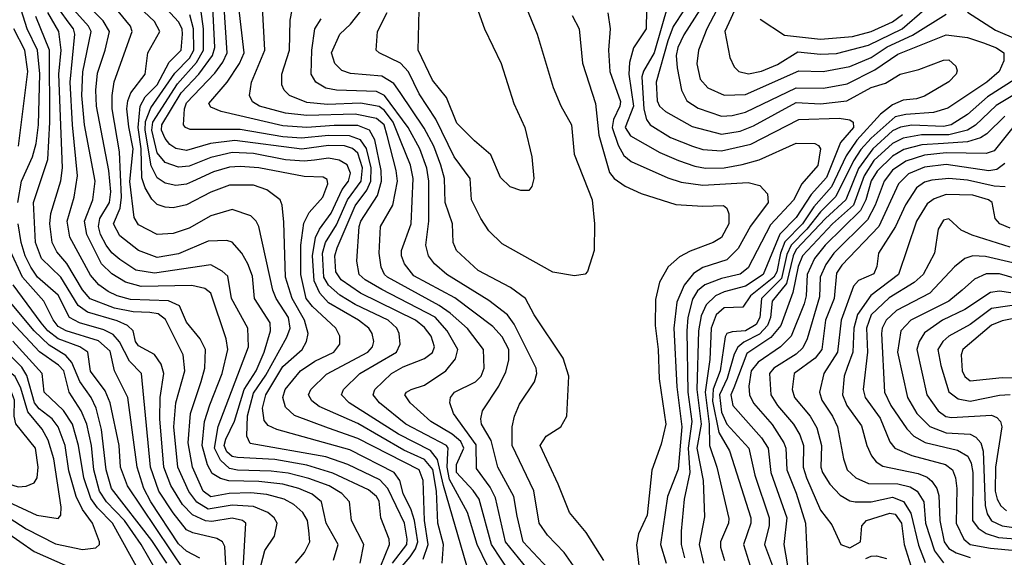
# Model space of a CAD drawing. Extents: x 501367 to 657802, y 482273 to 547541.
# Tile 316 of 656: x 585591 to 589273, y 514007 to 516019. Entities that reach past the tile are written whole.
import ezdxf

# ---------------------------------------------------------------- set-up
doc = ezdxf.new("R2010")
doc.units = 0

msp = doc.modelspace()

# ---------------------------------------------------------------- linework, layer by layer
at = {"layer": '0CON20XD'}
for points in [[(585583.3, 515335), (585597, 515415), (585638.2, 515505), (585652.5, 515555), (585660.5, 515625), (585666.3, 515816.3), (585656.9, 515905), (585618.4, 515985), (585595.8, 516055), (585594, 516185), (585554.4, 516255)], [(587050.9, 514009.1), (587071.2, 514038.8), (587079.1, 514065), (587067.3, 514145), (587055, 514184.7), (587025, 514245.4), (587012.6, 514295), (586991.4, 514325), (586825, 514408.9), (586552.2, 514485), (586520.2, 514500.2), (586505, 514519.4), (586498.6, 514565), (586511, 514615), (586575, 514720.7), (586647.6, 514785), (586662.9, 514815), (586669, 514845), (586655.9, 514895), (586609.6, 514975), (586584.9, 515055), (586578.3, 515261.7), (586572.7, 515325), (586564.6, 515345), (586515, 515381.9), (586465, 515400.2), (586375, 515399.6), (586305, 515373.2), (586215, 515325.7), (586165, 515314.8), (586135, 515316.8), (586105, 515327.5), (586085, 515347.1), (586059.5, 515389.5), (586047.1, 515427.1), (586044.4, 515535), (586034.3, 515615), (586040.7, 515695), (586060.3, 515729.7), (586105, 515775.5), (586150, 515860), (586194.8, 515905), (586200.1, 515965), (586197.9, 515985), (586185, 516010.2), (586079.8, 516125)], [(587452, 516145), (587525.5, 515965), (587586.2, 515765), (587615, 515695.8), (587654.6, 515625), (587663.8, 515515), (587731.2, 515345), (587740, 515255), (587739.2, 515155), (587713.9, 515076.1), (587705, 515066.7), (587665, 515060), (587585, 515074.3), (587395, 515180.5), (587345, 515228.1), (587314.7, 515274.8), (587280.7, 515345), (587275.3, 515425), (587215, 515506), (587147, 515647), (587085, 515740.9), (587045, 515823.4), (587015, 515856.2), (586934.5, 515894.5), (586923.5, 515905), (586928.8, 515975), (586964.8, 516045.2)], [(586925, 513935.4), (586973.2, 514055), (586973, 514075), (586941.4, 514155), (586935, 514216.7), (586924.7, 514235), (586895, 514259.8), (586761.8, 514321.8), (586665, 514352.5), (586545, 514372.7), (586405, 514380.1), (586385, 514384.9), (586365, 514401.6), (586355.5, 514425), (586361.2, 514448.8), (586393.5, 514516.5), (586430.1, 514635), (586474.9, 514705), (586504.9, 514775), (586528.7, 514855), (586527.8, 514885), (586468.7, 514975), (586461, 515059), (586443.9, 515105), (586421.4, 515145), (586385, 515186.7), (586365, 515192.2), (586295, 515190), (586185, 515142.6), (586105, 515128.9), (586035.4, 515154.6), (585965, 515210), (585941.7, 515255), (585966, 515314), (585971.7, 515355), (585964.2, 515524.2), (585936.3, 515685), (585936.5, 515735), (585943.6, 515786.4), (586011.4, 515975), (586004.8, 515995), (585930.4, 516085)], [(587015, 515566.8), (586987.5, 515635), (586955, 515678.4), (586935, 515694.4), (586865, 515706), (586742, 515702), (586665, 515708.9), (586599.5, 515735), (586579.2, 515755), (586570.9, 515775), (586570.5, 515815), (586599.2, 515905), (586602.6, 516017.4), (586616.7, 516095)], [(587293.3, 516085), (587328.9, 515985), (587391.1, 515855), (587438.5, 515705), (587480, 515615), (587506.4, 515505), (587512.9, 515425), (587505.7, 515394.3), (587495, 515380), (587465, 515380), (587425, 515392.9), (587388.8, 515428.8), (587352.7, 515512.7), (587291.8, 515565), (587225, 515631.1), (587187.1, 515727.1), (587135, 515792.7), (587080.8, 515905), (587085.4, 516105)], [(588016.2, 516076.2), (587963.2, 515895), (587923.7, 515826.4), (587917.9, 515805), (587924.6, 515684.5), (587934.9, 515644.9), (587947.9, 515625), (588025, 515578.3), (588106.5, 515545), (588145, 515533.5), (588215, 515528.6), (588325, 515552.7), (588505, 515645.2), (588655, 515650.3), (588694.6, 515644.6), (588708.3, 515635), (588709.4, 515615), (588660.6, 515559.4), (588607.8, 515427.8), (588551.2, 515365), (588495, 515278.5), (588433.3, 515216.7), (588370.8, 515065), (588305, 515021.1), (588225, 515000.8), (588192.9, 514985), (588158, 514952), (588139.2, 514910.8), (588129.4, 514855), (588123.5, 514635), (588139.8, 514505), (588123.4, 514415), (588146.7, 514295), (588151.4, 514158.6), (588131.7, 514055), (588148.4, 513985)], [(588278.7, 516085), (588227.4, 515975), (588247, 515877), (588262.6, 515842.6), (588280, 515825), (588316.5, 515816.5), (588364.3, 515825.7), (588425, 515850.7), (588501.1, 515898.9), (588585, 515890.3), (588645, 515892.5), (588765, 515923.7), (588891, 515985), (588975, 516056.9)], [(586492.7, 513975), (586507.7, 514032.3), (586543.4, 514086.6), (586554.1, 514135), (586541.9, 514155), (586518.7, 514175), (586465, 514197.1), (586385, 514202.7), (586295, 514187.5), (586253.1, 514213.1), (586223.6, 514253.6), (586182.2, 514345), (586167.2, 514495), (586175.1, 514584.9), (586207.8, 514705), (586202.4, 514765), (586136.5, 514896.5), (586108, 514918), (586077.1, 514922.9), (586015, 514925.6), (585945, 514939.3), (585854.2, 514974.2), (585825, 515008.1), (585766.4, 515106.4), (585729.8, 515149.8), (585712.6, 515185), (585703.6, 515255), (585706.6, 515293.4), (585744, 515416), (585751.1, 515465), (585737.5, 515815), (585746.3, 515905), (585736.6, 515975), (585695.4, 516045.4)], [(586621.8, 513985), (586656, 514025), (586675.2, 514064.8), (586672.2, 514107.7), (586666.7, 514145), (586649.4, 514175), (586616.1, 514205), (586580, 514225), (586515, 514242.2), (586455, 514248.1), (586373.7, 514246.3), (586305, 514233.9), (586277.3, 514255), (586237.3, 514345), (586220.3, 514435), (586229.6, 514545), (586268.8, 514665), (586283, 514715), (586285.2, 514785), (586265.8, 514825), (586215, 514886.4), (586188.3, 514948.3), (586147.4, 514967.4), (586005, 514972.3), (585955, 514985.5), (585921.7, 515001.7), (585887.2, 515027.2), (585855, 515062.6), (585778.1, 515205), (585768.5, 515265), (585794.5, 515355), (585807.2, 515435), (585788.1, 515625), (585780, 515785), (585796.5, 515965), (585791.9, 515985), (585776.2, 516006.2), (585739.9, 516055)], [(586764, 513996), (586781.4, 514055), (586737.1, 514135), (586719.2, 514215), (586685, 514243.1), (586634.7, 514264.7), (586575, 514280.3), (586485, 514290.2), (586372.7, 514292.7), (586341.9, 514301.9), (586310.8, 514320.8), (586292.8, 514352.8), (586273.3, 514425), (586281.5, 514515), (586302, 514578), (586347.5, 514695), (586369.1, 514785), (586362.8, 514825), (586305.6, 514995.6), (586282.7, 515012.7), (586234.3, 515024.3), (586045, 515020.9), (585986.4, 515036.4), (585935, 515068), (585896.6, 515105), (585842.3, 515215), (585832.9, 515265), (585864.4, 515345), (585872.5, 515415), (585833.1, 515625), (585823.3, 515735), (585826.8, 515823.2), (585857.4, 515975), (585847.5, 515995), (585793.5, 516055)], [(586863.9, 513985), (586877.8, 514055), (586831.4, 514145), (586823.5, 514215), (586795.9, 514245.9), (586747.6, 514275), (586672.5, 514302.5), (586595, 514321.5), (586530.5, 514329.5), (586405, 514332.9), (586375, 514339.6), (586341, 514371), (586318.9, 514415), (586332.9, 514497.1), (586446.2, 514795), (586443.9, 514865), (586383.3, 514975), (586368.6, 515058.6), (586348.1, 515078.1), (586305, 515101), (586095, 515069.9), (586025, 515081.6), (585965, 515121), (585935.8, 515145.8), (585913.5, 515175), (585893.1, 515215), (585885.6, 515245), (585890.3, 515275), (585927, 515335), (585931.1, 515375), (585924.6, 515455), (585878.1, 515695), (585875.2, 515754.8), (585881.7, 515818.3), (585910.5, 515905), (585926, 515975), (585903.3, 516015), (585851.6, 516065)], [(586984.7, 513985), (587038.1, 514055), (587040.3, 514075), (587029.6, 514135), (586967.4, 514265), (586937.4, 514297.4), (586818, 514355), (586735, 514383.3), (586453, 514433), (586440.2, 514460.2), (586443.1, 514536.9), (586465, 514621.6), (586511.3, 514688.7), (586589.6, 514830.4), (586601.8, 514865), (586595.4, 514905), (586549.8, 514975), (586537.2, 515007.2), (586485.2, 515245.2), (586475.2, 515265.2), (586455, 515285.4), (586385, 515308.8), (586305, 515285.2), (586225, 515239), (586165, 515218.2), (586105, 515215.3), (586035, 515251.6), (586018.7, 515278.7), (586002.8, 515412.8), (586014.4, 515535), (585998.2, 515618.2), (585991.6, 515685), (585994.7, 515715.3), (586006.6, 515745), (586060.2, 515815), (586069.7, 515895), (586114.7, 515975), (586095, 516011.6), (586035, 516068.1)], [(586693.1, 515493.1), (586655, 515488.9), (586585.1, 515494.9), (586465, 515517.7), (586385, 515521.9), (586305, 515503.5), (586225, 515471.1), (586185, 515467), (586135, 515484.5), (586105, 515520.7), (586084.8, 515604.8), (586088.7, 515635), (586180.7, 515779.3), (586252, 515858), (586277.9, 515905), (586277.5, 515985), (586268.3, 516058.3)], [(587262.6, 513975), (587175.7, 514275.7), (587153.1, 514373.1), (587126.7, 514406.8), (587007.8, 514467.8), (586823.3, 514585), (586794.7, 514615), (586802.2, 514635), (586862.5, 514695), (586999.7, 514775), (587013.8, 514805), (587010, 514845), (587000.7, 514865), (586968.8, 514895), (586845, 514952.6), (586787.4, 514987.4), (586745.4, 515025.4), (586727.8, 515055), (586723.2, 515145), (586734.9, 515185.1), (586775, 515250.9), (586816.4, 515345), (586867.9, 515415), (586872.8, 515465), (586855, 515518.7), (586835, 515536.8), (586805, 515546.6), (586745, 515548.5), (586645.3, 515534.7), (586395, 515566.6), (586304.3, 515555.7), (586215, 515529.2), (586175, 515536.5), (586152.3, 515552.3), (586135, 515574.1), (586121.3, 515605), (586122.3, 515625), (586195, 515745.4), (586260.9, 515815), (586312.3, 515885), (586320.2, 515915), (586312.7, 516065)], [(587340.3, 513975), (587301.6, 514055), (587264.9, 514174.9), (587198.6, 514298.6), (587189, 514345), (587192.3, 514397.7), (587193.3, 514415), (587186.5, 514425), (587034.3, 514505), (586936.8, 514585), (586912.5, 514615), (586918.2, 514635), (586981.3, 514695), (587025, 514719.8), (587105, 514751.2), (587135, 514772.9), (587141.4, 514795), (587128.9, 514835), (587105, 514867.1), (587070.3, 514895), (586865, 514995.8), (586792.7, 515045), (586772.4, 515075), (586769.4, 515135), (586778.3, 515165), (586845, 515321.7), (586888.8, 515381.2), (586904.4, 515415), (586905.3, 515465), (586887.2, 515537.2), (586865, 515569.2), (586824.4, 515584.4), (586745, 515585.3), (586645, 515575.5), (586575, 515580.9), (586415, 515607.5), (586228.4, 515608.4), (586211.2, 515615), (586203.5, 515625), (586207.5, 515685), (586215, 515708.1), (586320.8, 515819.2), (586350.5, 515859.5), (586367, 515895), (586355.1, 516065)], [(587427.6, 513945), (587355.1, 514055), (587308.7, 514225), (587287.1, 514257.1), (587224.2, 514325), (587224.2, 514355), (587251.7, 514415), (587240.3, 514440.3), (587208.4, 514468.4), (587128.2, 514515), (587050.9, 514585), (587031.5, 514615), (587036.9, 514625), (587055, 514634.6), (587105, 514650.7), (587184.8, 514705.2), (587220, 514750), (587228.9, 514785), (587189.2, 514855), (587145, 514905.4), (586945, 515008.6), (586882.4, 515045), (586860.7, 515065), (586850.9, 515115), (586859.9, 515245), (586866.2, 515265), (586928.9, 515361.1), (586943.1, 515415), (586942.1, 515455), (586918.9, 515568.9), (586899.3, 515605), (586855, 515623.4), (586766.6, 515623.4), (586665, 515615.1), (586575, 515622.2), (586344.6, 515674.6), (586305, 515690.9), (586298.4, 515705), (586366, 515785), (586412.6, 515855), (586430.3, 515895), (586410.7, 516065)], [(587369.7, 514229.7), (587349.8, 514269.8), (587299.6, 514339.6), (587297.9, 514427.9), (587212.5, 514545), (587198.8, 514585), (587202.2, 514605), (587216.2, 514625), (587295, 514663.8), (587317, 514685), (587328.3, 514715), (587325.3, 514785), (587265, 514863.2), (587200.8, 514920.8), (587159.7, 514949.7), (586965.8, 515055), (586954.4, 515065.6), (586942.5, 515092.5), (586935.2, 515145), (586940, 515245), (586985.8, 515324.2), (587003, 515415), (586998.8, 515455), (586965.3, 515585.3), (586954.2, 515625), (586925, 515649.3), (586845, 515664.7), (586665, 515659.9), (586585, 515668.9), (586487.1, 515695), (586461.6, 515711.6), (586449.6, 515735), (586457.4, 515785), (586507.5, 515905), (586498.4, 516065)], [(587774.7, 513994.7), (587709.6, 514099.6), (587647.1, 514175), (587605, 514280.8), (587537.5, 514425), (587559.9, 514460.1), (587614.1, 514495.9), (587636.5, 514535), (587643.8, 514685), (587622.8, 514752.8), (587515, 514914.4), (587482.7, 514975), (587426.2, 515016.2), (587305, 515080.6), (587224, 515155), (587211.4, 515185), (587209.2, 515255), (587181.8, 515335), (587178.9, 515425), (587166, 515475), (587139.7, 515545), (587103.3, 515613.3), (587013.8, 515746.2), (586989.5, 515779.5), (586945, 515806.9), (586827.2, 515817.2), (586795, 515828.5), (586769.6, 515855), (586756.8, 515895), (586787.9, 515965), (586827.8, 516002.2), (586870.5, 516055)], [(587789.7, 516045), (587799.4, 515985), (587792.8, 515905), (587798.1, 515825), (587837.3, 515712.7), (587835.2, 515695), (587811.3, 515645), (587807, 515615), (587828.8, 515548.8), (587850.2, 515510.2), (587877.9, 515487.9), (588015, 515427), (588065, 515411.3), (588145, 515399.2), (588315, 515409.3), (588358.4, 515398.4), (588387.4, 515367.4), (588390, 515335), (588323.5, 515246.5), (588277.8, 515162.2), (588235, 515120.3), (588145, 515091.2), (588110.5, 515069.5), (588075.1, 515024.9), (588048.2, 514961.8), (588037.4, 514865), (588047.8, 514645), (588066.3, 514495), (588053.6, 514336.4), (588012.7, 514235), (587986.6, 514055), (588008.6, 513985)], [(587934.5, 516055), (587933.2, 515985), (587886.2, 515913.8), (587871.7, 515858.3), (587869.2, 515815), (587885.9, 515695), (587855.5, 515615), (587875, 515584.7), (587985, 515522), (588055, 515491.5), (588115, 515470.5), (588155, 515463.8), (588225, 515464.5), (588293.1, 515476.9), (588356.1, 515493.9), (588495, 515557.1), (588564.7, 515555.3), (588578.5, 515548.5), (588585.7, 515535), (588575, 515473.5), (588516, 515404), (588485, 515343.7), (588399.1, 515250.9), (588315, 515090.6), (588285, 515066.9), (588215, 515050.4), (588153.4, 515026.6), (588125.8, 515004.2), (588107, 514973), (588089.6, 514905), (588085.7, 514855), (588089, 514625), (588104.7, 514515), (588090.5, 514415), (588097.3, 514325), (588076.2, 514225), (588064.5, 514105.5), (588064.8, 514055), (588077, 514005)], [(588075.7, 516055), (588035, 515993.3), (588015, 515940), (587971.5, 515785), (587974.4, 515715), (587983, 515695), (588005.3, 515675), (588105, 515618.7), (588215, 515590.1), (588285, 515601.2), (588335, 515621), (588495, 515708.4), (588585, 515703.8), (588684.4, 515715.6), (588775, 515765.4), (588828.2, 515781.8), (588882.9, 515815), (588952.8, 515832.8), (589045, 515866.7), (589065, 515868.6), (589091.4, 515845), (589096.8, 515826.8), (589093.5, 515815), (589065, 515786.4), (588975, 515732.5), (588945, 515722), (588895, 515717.5), (588855, 515700.2), (588809.8, 515665), (588721.8, 515568.2), (588680.9, 515509.1), (588626.1, 515393.9), (588560.9, 515319.1), (588518.3, 515255), (588452.4, 515187.6), (588435.5, 515145), (588421.6, 515075), (588411, 515055), (588324.2, 514985), (588295, 514942.7), (588225, 514941.2), (588195.4, 514914.6), (588177, 514865), (588172.1, 514747.9), (588154.2, 514625), (588169.2, 514505), (588170.6, 514425), (588198.3, 514345), (588242.1, 514152.1), (588241, 514135), (588211, 514065), (588211.2, 514045), (588227, 513995)], [(588134.2, 516055), (588075, 515962.4), (588051.8, 515915), (588045.9, 515885), (588049.1, 515839.1), (588065.7, 515755), (588085.3, 515715), (588127.6, 515687.6), (588215, 515658.1), (588255, 515660.2), (588305, 515672.5), (588495, 515764.1), (588597.1, 515762.9), (588685, 515778.6), (588789.2, 515830.8), (588875, 515890.2), (589055, 515962), (589135, 515951.6), (589195, 515931.8), (589243.5, 515913.5), (589271.5, 515895), (589271.6, 515865), (589254.2, 515825), (589207.5, 515785), (589062.2, 515687.8), (589008, 515672), (588905, 515664.1), (588865, 515655.3), (588774.9, 515575.1), (588736.9, 515533.1), (588709.1, 515490.9), (588642.8, 515357.2), (588585, 515300.2), (588535, 515235.3), (588475.5, 515175), (588459.9, 515140.1), (588439.1, 515050.9), (588365.1, 514975), (588358.2, 514905), (588345, 514878.1), (588305, 514854.1), (588255, 514850.9), (588235.3, 514844.8), (588228.5, 514831.5), (588210.6, 514705), (588184.1, 514635.9), (588181.9, 514591.9), (588205, 514474.7), (588245.2, 514405), (588324.4, 514155), (588324.8, 514135), (588297.7, 514055), (588329, 513955)], [(588198.3, 516055), (588160.2, 515985), (588128.8, 515905), (588123.3, 515853.3), (588135, 515795.6), (588164.2, 515764.2), (588225, 515736.7), (588305, 515739.3), (588505, 515827.1), (588595, 515824.8), (588695, 515843.6), (588775, 515877.3), (588835, 515916.9), (588929.5, 515960.5), (589055, 516039.6)], [(589135, 516046.8), (589240.1, 515980.1), (589325, 515943)], [(586426.1, 513963.9), (586436.9, 514135), (586424.5, 514145), (586385, 514153.4), (586309, 514141), (586285, 514144.1), (586236.6, 514166.6), (586199.6, 514205), (586156.1, 514276.1), (586130.1, 514345), (586114.3, 514525), (586115.5, 514605), (586130, 514695), (586119.8, 514729.8), (586095, 514766.2), (586035, 514798.6), (586024.2, 514815), (586014.7, 514855), (585994.1, 514874.1), (585955, 514892.1), (585844.2, 514924.2), (585809.3, 514949.3), (585745, 515054.8), (585671.9, 515125), (585649.3, 515185), (585641.8, 515335), (585695.7, 515495), (585703.9, 515635), (585702.2, 515905), (585651.1, 516031.1)], [(587099.4, 514000.6), (587118.1, 514055), (587105.1, 514145), (587099.2, 514295), (587084.2, 514335), (586855, 514451.1), (586745, 514490.1), (586618.1, 514538.1), (586585, 514568.5), (586574.4, 514605), (586583.7, 514635), (586640.2, 514705), (586695, 514740.5), (586766, 514775), (586788, 514805), (586788, 514835), (586773.5, 514865), (586685.9, 514945.9), (586662.3, 514975), (586641.8, 515065), (586641.5, 515175), (586652.8, 515257.2), (586672.9, 515297.1), (586724.6, 515355), (586742.5, 515405), (586741.1, 515421.1), (586725, 515429.7), (586655, 515431.9), (586485, 515464), (586415, 515469.9), (586375, 515466.6), (586315, 515449.1), (586236.6, 515413.4), (586215, 515403.7), (586175, 515398.9), (586135, 515406.9), (586105, 515426.6), (586082.5, 515472.5), (586059.9, 515605), (586061.7, 515638.3), (586081.6, 515688.4), (586171.1, 515818.9), (586225.1, 515874.9), (586241.5, 515905), (586241.2, 515985), (586227.4, 516037.4)], [(587661.8, 513975), (587627.1, 514025), (587565, 514089.6), (587533.7, 514135), (587514, 514256), (587432.8, 514425), (587432.3, 514495), (587440.7, 514535), (587460.3, 514579.7), (587516.2, 514663.8), (587525.2, 514695), (587521.9, 514715), (587439.9, 514879.9), (587415, 514914.3), (587345, 514967.8), (587188.4, 515065), (587142.2, 515105), (587118.9, 515135), (587109.8, 515175), (587121.1, 515265), (587120.9, 515415), (587112.8, 515462.8), (587087.4, 515535), (587043.5, 515615), (586955, 515735.5), (586925, 515750.4), (586775, 515754.9), (586735, 515762.1), (586697.6, 515785), (586680.7, 515815), (586683.8, 515905), (586694.3, 515985), (586717.5, 516022.5)], [(587656.2, 516035), (587683.3, 515985), (587695.7, 515855.7), (587744.2, 515705), (587756.9, 515586.9), (587796.4, 515446.4), (587814.4, 515424.4), (587855, 515395.3), (587915, 515368.6), (588045, 515326.8), (588145, 515320.4), (588223.1, 515323.1), (588235, 515313.8), (588242.4, 515292.4), (588242.2, 515255), (588215, 515203.8), (588184.2, 515185), (588097.6, 515152.4), (588058.6, 515131.4), (588015.8, 515094.2), (587982.9, 515037.1), (587968.3, 514971.8), (587967.6, 514875), (587978.8, 514785), (587981.6, 514675), (588007.2, 514505), (587989.9, 514430.1), (587955, 514333.3), (587937.4, 514165), (587905.2, 514094.8), (587896.8, 514053.2), (587906.7, 513976.8)], [(588360.2, 516020.2), (588450.6, 515960.6), (588585, 515945.7), (588705, 515955.4), (588775.3, 515975), (588855, 516011.3), (588892.4, 516037.6)], [(585585.9, 515545), (585621.4, 515825), (585609.9, 515905), (585568.6, 515985)], [(589313.9, 515796.1), (589209.9, 515730.1), (589135, 515664.2), (589074.7, 515625.3), (589045, 515619.4), (588926.5, 515623.5), (588885, 515616.9), (588855, 515602.3), (588780.8, 515535), (588727.8, 515462.2), (588680.7, 515345), (588604, 515275), (588495, 515158.3), (588483.9, 515135), (588458, 515032), (588405.1, 514965), (588398.5, 514905), (588386.7, 514875), (588357.5, 514842.5), (588298.2, 514811.8), (588276.4, 514793.6), (588263, 514767), (588236.1, 514676.1), (588207.7, 514615), (588215, 514550), (588235, 514504.8), (588318.1, 514415), (588339.5, 514315), (588393.2, 514155), (588393.4, 514126.6), (588376, 514055), (588405.9, 513975)], [(589305.2, 515735), (589242.4, 515697.6), (589165.8, 515624.3), (589135.3, 515605), (589065, 515587.3), (588962.7, 515587.3), (588895, 515575.8), (588855, 515555.8), (588785, 515491.4), (588748.8, 515435), (588708.6, 515325), (588630.6, 515255), (588518.4, 515135), (588501.8, 515095), (588482.5, 514997.5), (588437, 514875), (588400.3, 514829.7), (588310.4, 514769.6), (588261, 514641), (588250.7, 514615), (588257.9, 514575), (588364.7, 514454.7), (588389.5, 514415), (588400.2, 514325), (588459.5, 514155), (588448.5, 514055), (588468.6, 513938.6)], [(589275, 515657.5), (589207.9, 515592.1), (589183.9, 515576.1), (589135, 515561.7), (589045.6, 515555.6), (588965, 515550.2), (588897, 515533), (588855, 515508.5), (588798, 515452), (588775, 515415.2), (588755.6, 515344.4), (588734.9, 515305), (588602.7, 515175), (588562.6, 515125), (588535.8, 515065), (588532.1, 514985), (588525, 514955.4), (588475.5, 514835), (588436.1, 514795), (588352.4, 514737.6), (588326.5, 514705), (588318, 514648), (588319.6, 514615), (588335, 514584.1), (588404.4, 514504.4), (588449, 514435), (588456.2, 514415), (588459.2, 514335), (588495, 514247.7), (588529, 514135), (588536.7, 513975)], [(589305, 515615.2), (589235, 515528.1), (589205, 515517.5), (589055, 515521.1), (588975, 515512.4), (588905, 515489.5), (588855, 515455.7), (588824.1, 515415), (588789.4, 515325), (588760.7, 515269.3), (588635.5, 515145), (588605, 515102.7), (588584.1, 515055), (588582.3, 514982.3), (588535.2, 514825), (588519, 514791), (588495, 514767.8), (588411.5, 514715), (588394.4, 514695), (588400, 514615), (588425.2, 514575), (588484.4, 514505), (588508.1, 514465), (588521.5, 514425), (588521, 514345), (588532.7, 514305), (588585, 514183.8), (588628.2, 514128.2), (588661.8, 514055), (588695, 514042.6), (588735.5, 514065), (588739.5, 514125), (588757.8, 514145), (588845, 514172.1), (588865, 514168.9), (588888.1, 514135), (588897.9, 514055), (588923.8, 513975)], [(587567.6, 513965), (587474.1, 514065), (587451, 514161), (587438.5, 514235), (587379.4, 514345), (587354.1, 514444.1), (587318.2, 514505), (587314.7, 514525), (587321.8, 514555), (587382.6, 514647.4), (587409.3, 514700.7), (587420, 514745), (587419.5, 514785), (587395, 514832.4), (587360.5, 514870.5), (587217.7, 514977.7), (587065, 515060.6), (587029.5, 515105), (587018.9, 515135), (587019.1, 515155), (587054.1, 515255), (587061.7, 515425), (587051.7, 515475), (587015, 515566.8)], [(587170.5, 513985), (587175.8, 514055), (587154, 514135), (587148.8, 514255), (587135.1, 514335.1), (587105, 514372.8), (587027.7, 514407.7), (586855, 514507.4), (586710.9, 514570.9), (586683.1, 514593.1), (586671.2, 514615), (586679.4, 514635), (586738, 514692), (586892.5, 514775), (586909.7, 514795), (586914.7, 514815), (586909.4, 514845), (586896.6, 514865), (586857.6, 514895), (586745, 514959.2), (586712.5, 514995), (586691.9, 515041.9), (586685.6, 515135), (586696.4, 515203.6), (586711.4, 515235), (586755, 515295.2), (586797.1, 515382.9), (586820.6, 515415), (586827.5, 515445), (586815.8, 515475.8), (586785, 515493.4), (586745, 515500.4), (586693.1, 515493.1)], [(589275, 515480.4), (589245, 515458.6), (589215, 515453.4), (589055, 515476.6), (588975, 515467.3), (588915, 515441.9), (588876.9, 515405), (588803.9, 515245), (588665, 515099.8), (588645, 515070.6), (588636.2, 514975), (588603.8, 514895), (588590.2, 514785), (588565, 514752), (588487.4, 514695), (588479.6, 514635), (588488, 514605), (588547.4, 514535), (588571.2, 514491.2), (588589.5, 514425), (588586.8, 514345), (588593.1, 514325), (588620.4, 514280.4), (588659.2, 514239.2), (588695, 514218.6), (588714.8, 514214.8), (588775, 514214.9), (588855, 514231.6), (588896.5, 514216.5), (588922.8, 514172.8), (588952.3, 514052.3), (588977.2, 513987.2)], [(589276.5, 515393.5), (589235, 515396), (589135, 515417.7), (589065, 515424.6), (589001.4, 515418.6), (588975, 515411.3), (588945, 515389), (588903.6, 515326.4), (588865.5, 515245), (588802.2, 515145), (588796.1, 515095), (588785, 515067.3), (588727.1, 515042.9), (588708.5, 515021.5), (588662.5, 514895), (588648.7, 514775), (588598.3, 514695), (588581.7, 514625), (588591.1, 514595), (588630.4, 514535), (588648.8, 514495), (588671.4, 514375), (588685, 514334.6), (588717.7, 514305), (588765, 514283.3), (588875, 514282.4), (588920.8, 514270.8), (588947.5, 514255), (588972.1, 514215), (588978.1, 514135), (589011.6, 514031.6), (589045, 513987)], [(589295, 515239.2), (589256.4, 515255), (589238.2, 515275), (589228, 515335), (589213.6, 515345), (589155, 515362.5), (589055, 515365.2), (589011.1, 515348.9), (588985, 515330), (588944.1, 515265), (588877.1, 515065), (588773.5, 514986.5), (588723.9, 514916.1), (588710.6, 514865), (588706.2, 514775), (588685, 514716.9), (588674, 514685), (588667.2, 514615), (588684.4, 514575), (588738.8, 514498.8), (588759.2, 514425), (588776.6, 514386.6), (588794, 514364), (588818.1, 514348.1), (588951.3, 514321.3), (588985, 514307.2), (589002.2, 514292.2), (589020.4, 514265), (589028.2, 514238.2), (589032, 514145), (589047.9, 514065), (589065, 514039.8), (589093.5, 514023.5), (589145, 514006.7)], [(589295, 515167.7), (589152.3, 515212.3), (589111.2, 515231.2), (589065, 515273.5), (589045, 515268.2), (589025.9, 515235), (589012, 515145), (588968.9, 515065), (588935.8, 515035), (588842.3, 514977.7), (588775, 514914), (588758, 514865), (588761, 514775), (588745.6, 514635), (588752.3, 514605), (588808.3, 514528.3), (588845, 514439.1), (588864.1, 514415), (588927.5, 514387.5), (589053.6, 514355), (589078.7, 514335), (589090.2, 514305), (589095.6, 514265), (589093.3, 514135), (589121.2, 514075), (589145.4, 514055.4), (589221.2, 514041.2), (589425, 514022.6)], [(586364.4, 513934.4), (586358.1, 514048.1), (586348.7, 514065), (586327.8, 514077.8), (586238.3, 514098.3), (586215, 514110.2), (586164.1, 514174.1), (586110.9, 514255), (586079.9, 514345), (586046.1, 514695), (586000.7, 514740.7), (585963.7, 514813.7), (585940.3, 514840.3), (585905, 514858), (585813.9, 514883.9), (585777, 514905), (585735, 514987.4), (585657.7, 515055), (585632.2, 515092.2), (585610.7, 515135), (585596.7, 515185), (585584.4, 515255)], [(586264.2, 514004.2), (586215, 514030.2), (586185, 514057.8), (586081.1, 514215), (586055.4, 514265), (586029.7, 514345), (585994.5, 514605), (585945.2, 514705), (585929, 514779), (585885, 514817.5), (585764, 514855), (585735, 514870.9), (585715.3, 514895.3), (585681.5, 514965), (585601, 515055), (585555.1, 515155)], [(589305, 515108.6), (589202.8, 515132.8), (589155, 515134.8), (589125, 515125.8), (589086.5, 515093.5), (588994.1, 514995), (588869.5, 514930.5), (588830.6, 514895), (588816.2, 514865), (588813.9, 514845), (588824.8, 514625), (588848.8, 514575), (588907.9, 514487.9), (588935, 514459.8), (588976.5, 514436.5), (589097.6, 514407.6), (589136.2, 514386.2), (589149.2, 514359.2), (589155.5, 514325), (589154.5, 514145), (589175, 514115.6), (589205.7, 514095.7), (589251.8, 514081.8), (589425, 514068)], [(589315, 515050.8), (589255, 515067.6), (589205, 515067.8), (589161.7, 515048.3), (589115, 515006.9), (589065.8, 514965), (588923.6, 514895), (588886.1, 514855), (588873.1, 514775), (588910.4, 514605), (588945.6, 514545), (588995, 514496.7), (589055, 514472.9), (589145, 514467.3), (589166.2, 514456.2), (589185, 514435.3), (589193.8, 514403.8), (589201.6, 514201.6), (589209.2, 514169.2), (589225, 514144.1), (589265, 514125.4), (589325.8, 514115.8)], [(586208.1, 513955), (585993.5, 514275), (585967.7, 514345), (585963, 514425), (585928.9, 514585), (585910.1, 514630.1), (585855, 514703.8), (585845.8, 514775), (585815.3, 514795), (585734.4, 514824.4), (585695.7, 514855), (585671.1, 514885), (585566.6, 515026.6)], [(586140.4, 513985), (586085, 514069.7), (585934.3, 514265), (585913.9, 514335), (585897.1, 514485), (585876.2, 514565), (585858.2, 514605), (585815, 514665.2), (585785.7, 514735.7), (585762.7, 514762.7), (585701.4, 514801.4), (585644.2, 514854.2), (585544.2, 514975)], [(589297.2, 514997.2), (589255, 515003.5), (589221.6, 514998.4), (589125, 514934.5), (589041.8, 514895), (588975, 514847.5), (588954.9, 514815.1), (588946.3, 514785), (588983.5, 514615), (589025.8, 514555), (589054.6, 514534.6), (589075, 514530.5), (589225, 514539.2), (589245, 514530), (589258.8, 514515), (589263.6, 514495), (589239.9, 514345), (589239.1, 514255), (589246, 514225), (589260, 514199.9), (589281.5, 514181.5)], [(589345, 514955.6), (589225, 514937.7), (589145, 514878.2), (589065, 514834.8), (589043.5, 514815), (589024.8, 514785), (589036, 514725), (589065, 514626.5), (589100.4, 514600.4), (589145, 514590.9), (589255, 514614.1), (589295, 514616.5)], [(589345, 514907.6), (589265, 514892.2), (589225, 514875.9), (589117.2, 514785), (589111.1, 514765), (589115.2, 514705), (589125, 514684.2), (589145, 514667.7), (589265, 514680.3), (589335, 514678.3)], [(586102.3, 513955), (586044.6, 514055), (585982.6, 514145), (585915.1, 514215), (585889.7, 514255), (585868, 514335), (585858.9, 514425), (585841.9, 514505), (585820.8, 514555), (585775.1, 514625.1), (585755.5, 514705), (585736, 514726), (585665, 514775.5), (585558.8, 514888.9)], [(586047.1, 513937.1), (585937.8, 514135), (585881.9, 514191.9), (585856.7, 514226.7), (585829.9, 514305), (585810.9, 514425), (585787.6, 514505), (585755, 514556), (585682.7, 514625), (585674.3, 514695), (585565, 514815.5)], [(585735, 514151.9), (585744.6, 514165.4), (585745.3, 514194.7), (585717.7, 514375), (585697.7, 514445), (585675, 514486.7), (585621.2, 514551.2), (585595, 514640.2), (585573.3, 514683.2), (585525, 514722.9), (585475, 514747.8), (585455, 514749.8), (585424, 514726), (585391.8, 514688.2), (585361, 514635), (585353.9, 514605), (585382.4, 514525), (585400.8, 514440.8), (585425.9, 514385.9), (585449.9, 514300.1), (585475, 514264.8), (585545, 514215.8), (585655, 514164.3), (585735, 514151.9)], [(585825, 514035.8), (585875, 514042.7), (585889.4, 514055), (585889.5, 514065), (585862.4, 514135), (585825.7, 514185.7), (585801.6, 514235), (585775, 514331.1), (585760.4, 514425), (585734.5, 514495), (585711.5, 514525), (585663.3, 514563.3), (585645.8, 514585), (585617.3, 514687.3), (585598.6, 514718.6), (585545, 514771.7)], [(585585, 514270.7), (585615, 514272.9), (585644.7, 514285.3), (585656.2, 514305), (585660, 514345), (585649.6, 514415), (585576.5, 514506.5), (585570, 514535), (585571.1, 514595), (585555.9, 514635), (585525, 514659.4), (585465, 514674), (585447.8, 514662.2), (585425.9, 514634.1), (585417.3, 514615), (585415.7, 514585), (585436, 514495), (585485.6, 514425), (585486, 514335), (585512.2, 514305), (585545, 514283.2), (585585, 514270.7)], [(585465, 514209.9), (585615, 514113.5), (585725, 514057.3), (585825, 514035.8)], [(587520.3, 513925), (587407.3, 514065), (587369.7, 514229.7)], [(585429.1, 514179.1), (585645, 514029.4), (585772.3, 513972.3), (585800.3, 513950.3), (585826.5, 513916.5), (585846.5, 513855), (585832.3, 513705), (585801.5, 513585), (585804.8, 513495.2), (585816.9, 513425), (585793.6, 513335), (585793.4, 513296.6), (585806.9, 513215), (585786.2, 513125), (585786.9, 513065), (585815, 512982), (585876, 512866), (585875.7, 512845.7), (585853.8, 512775), (585843.2, 512675), (585808.9, 512585), (585744.7, 512485), (585668.4, 512325), (585589.8, 512215)], [(587013.7, 513965), (587050.9, 514009.1)], [(588755, 514002.9), (588775, 514012), (588795, 514012.6), (588832.3, 514002.3)]]:
    msp.add_lwpolyline(points, dxfattribs=at)

doc.saveas('drawing.dxf')
